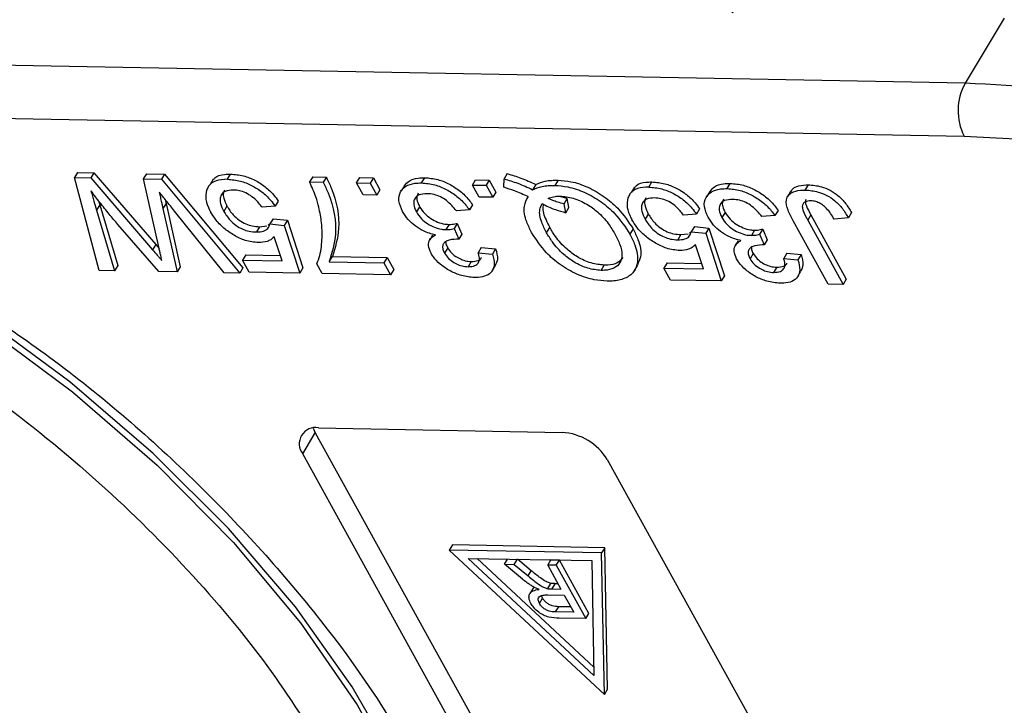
# Model space of a CAD drawing. Header units: millimetres. Extents: x 8853 to 11418, y 45 to 1005.
# Tile 274 of 278: x 11186 to 11207, y 690 to 704. Entities that reach past the tile are written whole.
import ezdxf

# ---------------------------------------------------------------- set-up
doc = ezdxf.new("R2010")
doc.units = ezdxf.units.MM

msp = doc.modelspace()

# ---------------------------------------------------------------- linework, layer by layer
at = {"color": 7, "linetype": 'Continuous', "lineweight": 25}
for p, q in [((11207.055, 704.341), (11206.212, 702.942)), ((11206.212, 702.942), (11180.21, 703.427)), ((11179.459, 702.309), (11206.191, 701.811)), ((11187.183, 701.033), (11187.116, 700.922)), ((11187.646, 698.931), (11187.116, 700.922)), ((11187.116, 700.922), (11187.47, 700.915)), ((11187.183, 701.033), (11187.537, 701.027)), ((11187.537, 701.027), (11187.47, 700.915)), ((11187.47, 700.915), (11188.793, 699.377)), ((11187.537, 701.027), (11188.86, 699.489)), ((11188.601, 700.894), (11188.668, 701.006)), ((11188.933, 699.406), (11188.601, 700.894)), ((11188.601, 700.894), (11188.982, 700.887)), ((11188.668, 701.006), (11189.05, 700.999)), ((11189.05, 700.999), (11188.982, 700.887)), ((11188.982, 700.887), (11190.664, 698.875)), ((11189.05, 700.999), (11190.731, 698.987)), ((11190.094, 700.888), (11190.027, 700.776)), ((11190.398, 700.886), (11190.465, 700.998)), ((11192.226, 700.939), (11192.159, 700.828)), ((11192.226, 700.939), (11192.519, 700.934)), ((11192.519, 700.934), (11192.452, 700.822)), ((11193.166, 700.809), (11193.234, 700.921)), ((11193.234, 700.921), (11193.527, 700.915)), ((11193.527, 700.915), (11193.46, 700.803)), ((11193.527, 700.915), (11193.669, 700.659)), ((11194.562, 700.808), (11194.63, 700.92)), ((11196.326, 700.714), (11196.331, 700.895)), ((11196.398, 701.007), (11196.331, 700.895)), ((11192.159, 700.828), (11192.452, 700.822)), ((11193.166, 700.809), (11193.46, 700.803)), ((11193.308, 700.552), (11193.166, 700.809)), ((11193.46, 700.803), (11193.601, 700.547)), ((11194.191, 700.749), (11194.124, 700.637)), ((11195.65, 700.762), (11195.718, 700.874)), ((11195.65, 700.762), (11195.943, 700.757)), ((11195.792, 700.506), (11195.65, 700.762)), ((11195.718, 700.874), (11196.011, 700.869)), ((11196.011, 700.869), (11195.943, 700.757)), ((11195.943, 700.757), (11196.085, 700.5)), ((11196.011, 700.869), (11196.153, 700.612)), ((11197.008, 700.774), (11196.94, 700.662)), ((11197.488, 700.867), (11197.42, 700.755)), ((11199.128, 700.72), (11199.061, 700.608)), ((11199.432, 700.717), (11199.499, 700.829)), ((11201.112, 700.686), (11201.18, 700.798)), ((11202.786, 700.655), (11202.854, 700.767)), ((11193.601, 700.547), (11193.308, 700.552)), ((11193.669, 700.659), (11193.601, 700.547)), ((11196.085, 700.5), (11195.792, 700.506)), ((11196.153, 700.612), (11196.085, 700.5)), ((11196.843, 700.516), (11196.816, 700.471)), ((11197.683, 700.471), (11197.549, 700.508)), ((11197.616, 700.359), (11197.683, 700.471)), ((11197.72, 700.282), (11197.683, 700.471)), ((11200.741, 700.627), (11200.674, 700.515)), ((11202.473, 700.623), (11202.405, 700.511)), ((11187.66, 700.339), (11187.593, 700.227)), ((11187.634, 700.427), (11187.66, 700.339)), ((11187.66, 700.339), (11188.046, 699.037)), ((11189.082, 700.369), (11189.015, 700.257)), ((11189.015, 700.257), (11189.318, 698.9)), ((11189.082, 700.369), (11189.386, 699.012)), ((11190.388, 700.31), (11190.321, 700.198)), ((11191.42, 700.308), (11191.141, 700.288)), ((11191.487, 700.42), (11191.42, 700.308)), ((11194.517, 700.299), (11194.449, 700.187)), ((11195.653, 700.342), (11195.585, 700.231)), ((11197.653, 700.17), (11197.616, 700.359)), ((11197.653, 700.17), (11197.72, 700.282)), ((11200.521, 700.252), (11200.454, 700.14)), ((11187.593, 700.227), (11187.978, 698.925)), ((11190.331, 698.881), (11189.264, 700.204)), ((11191.378, 700.041), (11191.31, 699.929)), ((11191.378, 700.041), (11191.685, 700.01)), ((11195.585, 700.231), (11195.306, 700.21)), ((11199.422, 700.141), (11199.355, 700.029)), ((11200.454, 700.14), (11200.175, 700.12)), ((11201.067, 700.177), (11200.999, 700.065)), ((11202.136, 700.108), (11201.857, 700.088)), ((11202.203, 700.22), (11202.136, 700.108)), ((11202.906, 700.122), (11202.839, 700.01)), ((11202.906, 700.122), (11203.667, 698.746)), ((11203.711, 700.06), (11203.406, 700.034)), ((11203.778, 700.172), (11203.711, 700.06)), ((11188.93, 698.907), (11188.05, 699.916)), ((11191.086, 699.869), (11191.018, 699.757)), ((11191.086, 699.869), (11191.241, 699.887)), ((11191.271, 699.907), (11191.326, 699.943)), ((11191.31, 699.929), (11191.617, 699.898)), ((11191.685, 700.01), (11191.617, 699.898)), ((11191.617, 699.898), (11191.95, 698.876)), ((11191.685, 700.01), (11192.018, 698.988)), ((11195.151, 699.919), (11195.084, 699.807)), ((11195.326, 699.942), (11195.258, 699.83)), ((11195.258, 699.83), (11195.356, 699.6)), ((11195.326, 699.942), (11195.423, 699.712)), ((11197.241, 699.741), (11197.308, 699.853)), ((11200.412, 699.873), (11200.344, 699.761)), ((11200.412, 699.873), (11200.719, 699.842)), ((11200.719, 699.842), (11200.652, 699.73)), ((11200.719, 699.842), (11201.052, 698.82)), ((11203.277, 698.64), (11202.527, 699.998)), ((11202.839, 700.01), (11203.6, 698.634)), ((11191.569, 699.137), (11191.399, 699.654)), ((11194.797, 699.687), (11194.742, 699.596)), ((11195.423, 699.712), (11195.356, 699.6)), ((11199.095, 699.822), (11199.027, 699.71)), ((11200.12, 699.701), (11200.053, 699.589)), ((11200.12, 699.701), (11200.275, 699.719)), ((11200.305, 699.739), (11200.36, 699.774)), ((11200.344, 699.761), (11200.652, 699.73)), ((11200.652, 699.73), (11200.984, 698.708)), ((11201.701, 699.796), (11201.634, 699.685)), ((11201.876, 699.82), (11201.808, 699.708)), ((11201.808, 699.708), (11201.906, 699.478)), ((11201.876, 699.82), (11201.973, 699.59)), ((11188.86, 699.489), (11188.793, 699.377)), ((11188.86, 699.489), (11188.934, 699.403)), ((11194.738, 699.59), (11194.729, 699.575)), ((11195.12, 699.417), (11195.053, 699.305)), ((11195.841, 699.425), (11195.773, 699.313)), ((11195.841, 699.425), (11196.148, 699.394)), ((11200.603, 698.969), (11200.433, 699.485)), ((11201.289, 699.468), (11201.28, 699.453)), ((11201.347, 699.565), (11201.292, 699.474)), ((11201.973, 699.59), (11201.906, 699.478)), ((11190.792, 699.265), (11190.724, 699.153)), ((11190.792, 699.265), (11191.531, 699.251)), ((11192.581, 699.119), (11192.649, 699.23)), ((11192.649, 699.23), (11193.821, 699.209)), ((11193.821, 699.209), (11193.754, 699.097)), ((11193.821, 699.209), (11193.963, 698.952)), ((11195.773, 699.313), (11196.081, 699.282)), ((11196.148, 699.394), (11196.081, 699.282)), ((11201.67, 699.295), (11201.603, 699.183)), ((11202.391, 699.303), (11202.324, 699.191)), ((11202.324, 699.191), (11202.631, 699.16)), ((11202.391, 699.303), (11202.698, 699.272)), ((11202.698, 699.272), (11202.631, 699.16)), ((11188.046, 699.037), (11187.978, 698.925)), ((11189.386, 699.012), (11189.318, 698.9)), ((11190.731, 698.987), (11190.664, 698.875)), ((11190.866, 698.897), (11190.724, 699.153)), ((11190.724, 699.153), (11191.569, 699.137)), ((11192.018, 698.988), (11191.95, 698.876)), ((11192.43, 698.867), (11192.315, 699.075)), ((11192.581, 699.119), (11193.754, 699.097)), ((11193.754, 699.097), (11193.895, 698.84)), ((11195.626, 699.124), (11195.559, 699.012)), ((11196.076, 698.925), (11196.143, 699.037)), ((11198.41, 698.934), (11198.477, 699.046)), ((11199.128, 698.935), (11199.195, 699.046)), ((11199.826, 699.097), (11199.758, 698.985)), ((11199.9, 698.728), (11199.758, 698.985)), ((11199.758, 698.985), (11200.603, 698.969)), ((11199.826, 699.097), (11200.565, 699.083)), ((11202.177, 699.002), (11202.109, 698.89)), ((11187.978, 698.925), (11187.646, 698.931)), ((11189.318, 698.9), (11188.93, 698.907)), ((11190.664, 698.875), (11190.331, 698.881)), ((11191.95, 698.876), (11190.866, 698.897)), ((11193.895, 698.84), (11192.43, 698.867)), ((11193.963, 698.952), (11193.895, 698.84)), ((11201.052, 698.82), (11200.984, 698.708)), ((11202.626, 698.803), (11202.693, 698.915)), ((11200.984, 698.708), (11199.9, 698.728)), ((11203.6, 698.634), (11203.277, 698.64)), ((11203.667, 698.746), (11203.6, 698.634)), ((11192.012, 695.002), (11192.282, 695.45)), ((11192.235, 695.554), (11192.282, 695.45)), ((11192.282, 695.45), (11199.55, 682.3)), ((11192.349, 695.562), (11197.574, 695.464)), ((11199.28, 681.853), (11192.012, 695.002)), ((11198.543, 694.881), (11205.811, 681.731)), ((11195.222, 693.053), (11195.155, 692.941)), ((11195.155, 692.941), (11198.482, 689.846)), ((11198.42, 692.88), (11195.155, 692.941)), ((11198.488, 692.992), (11195.222, 693.053)), ((11198.488, 692.992), (11198.42, 692.88)), ((11198.482, 689.846), (11198.42, 692.88)), ((11198.549, 689.958), (11198.488, 692.992)), ((11195.557, 692.764), (11198.208, 692.715)), ((11198.257, 690.252), (11195.557, 692.764)), ((11198.254, 690.43), (11195.749, 692.76)), ((11196.336, 692.636), (11196.404, 692.748)), ((11196.547, 692.632), (11196.615, 692.744)), ((11196.911, 692.5), (11196.615, 692.744)), ((11197.264, 692.619), (11197.331, 692.731)), ((11197.515, 692.728), (11197.331, 692.731)), ((11197.448, 692.616), (11197.515, 692.728)), ((11198.147, 691.584), (11197.515, 692.728)), ((11198.208, 692.715), (11198.257, 690.252)), ((11196.725, 692.317), (11196.336, 692.636)), ((11196.336, 692.636), (11196.547, 692.632)), ((11196.547, 692.632), (11196.844, 692.388)), ((11196.844, 692.388), (11196.911, 692.5)), ((11197.264, 692.619), (11197.547, 692.106)), ((11197.448, 692.616), (11197.264, 692.619)), ((11197.448, 692.616), (11198.08, 691.472)), ((11197.265, 692.116), (11197.332, 692.228)), ((11196.951, 692.123), (11196.884, 692.011)), ((11196.976, 692.145), (11196.952, 692.122)), ((11197.359, 692.11), (11197.426, 692.221)), ((11197.359, 692.11), (11197.547, 692.106)), ((11197.484, 692.22), (11197.426, 692.221)), ((11197.087, 691.799), (11197.155, 691.911)), ((11197.155, 691.911), (11197.135, 691.968)), ((11197.27, 691.981), (11197.62, 691.974)), ((11197.62, 691.974), (11197.823, 691.608)), ((11197.433, 691.615), (11197.501, 691.727)), ((11197.823, 691.608), (11197.433, 691.615)), ((11197.76, 691.722), (11197.501, 691.727)), ((11198.08, 691.472), (11197.513, 691.483)), ((11198.08, 691.472), (11198.147, 691.584)), ((11198.482, 689.846), (11198.549, 689.958))]:
    msp.add_line(p, q, dxfattribs=at)
at = {"color": 7, "linetype": 'Continuous', "lineweight": 25, "flags": 128}
for points in [[(11176.412, 702.11), (11178.65, 701.295), (11180.869, 700.292), (11183.034, 699.119), (11185.113, 697.792), (11187.074, 696.332), (11188.888, 694.761), (11190.526, 693.104), (11191.964, 691.384), (11193.18, 689.629), (11194.154, 687.865), (11194.874, 686.12), (11195.326, 684.418), (11195.506, 682.788), (11195.409, 681.253), (11195.037, 679.836), (11194.502, 678.728)], [(11194.819, 686.576), (11194.068, 688.288), (11193.075, 690.013), (11191.854, 691.725), (11190.423, 693.401), (11188.804, 695.014), (11187.019, 696.543), (11185.094, 697.963), (11183.058, 699.256), (11180.94, 700.402)]]:
    msp.add_lwpolyline(points, dxfattribs=at)
at = {"color": 7, "linetype": 'Continuous', "lineweight": 25}
for centre, radius, start, end in [((11207.293, 702.356), 1.229, 151.5352, 206.3243), ((11205.453, 678.53), 24.424, 71.6252, 88.2192), ((11192.287, 695.218), 0.349, 79.7265, 218.1438), ((11197.495, 694.237), 1.229, 31.5352, 86.3243)]:
    msp.add_arc(centre, radius, start, end, dxfattribs=at)
for points, knots in [([(11230.918, 694.04), (11230.706, 694.322), (11230.093, 695.138), (11228.939, 696.46), (11227.416, 697.969), (11225.748, 699.399), (11223.958, 700.733), (11222.069, 701.954), (11220.103, 703.048), (11218.086, 704), (11216.042, 704.799), (11213.997, 705.435), (11211.974, 705.898), (11209.998, 706.182), (11208.093, 706.282), (11206.284, 706.193), (11204.589, 705.919), (11203.048, 705.444), (11201.915, 704.953), (11201.367, 704.559), (11201.214, 704.45)], [0, 0, 0, 0, 0.031196, 0.09031, 0.149386, 0.208414, 0.267406, 0.326379, 0.38535, 0.444333, 0.503345, 0.562403, 0.621526, 0.680727, 0.740016, 0.799385, 0.858789, 0.918103, 0.977142, 1, 1, 1, 1]), ([(11175.194, 701.306), (11176.046, 701.039), (11177.78, 700.495), (11180.413, 699.318), (11183.027, 697.876), (11185.526, 696.178), (11187.816, 694.292), (11189.808, 692.287), (11191.481, 690.241), (11192.304, 688.872), (11192.708, 688.199)], [0, 0, 0, 0, 0.119843, 0.244, 0.371208, 0.5, 0.628792, 0.756, 0.880157, 1, 1, 1, 1]), ([(11190.398, 700.886), (11190.313, 700.881), (11190.142, 700.872), (11190.001, 700.771), (11189.964, 700.683), (11189.952, 700.654)], [0, 0, 0, 0, 0.396321, 0.797199, 1, 1, 1, 1]), ([(11190.103, 700.882), (11190.111, 700.894), (11190.153, 700.96), (11190.293, 700.993), (11190.422, 700.997), (11190.465, 700.998)], [0, 0, 0, 0, 0.132725, 0.709495, 1, 1, 1, 1]), ([(11190.398, 700.886), (11190.489, 700.878), (11190.656, 700.865), (11190.919, 700.762), (11191.145, 700.619), (11191.313, 700.459), (11191.389, 700.352), (11191.42, 700.308)], [0, 0, 0, 0, 0.248379, 0.451028, 0.653732, 0.857674, 1, 1, 1, 1]), ([(11190.465, 700.998), (11190.557, 700.99), (11190.723, 700.977), (11190.987, 700.874), (11191.213, 700.731), (11191.381, 700.571), (11191.456, 700.464), (11191.487, 700.42)], [0, 0, 0, 0, 0.248379, 0.451028, 0.653732, 0.857674, 1, 1, 1, 1]), ([(11192.519, 700.934), (11192.555, 700.858), (11192.735, 700.474), (11192.841, 699.862), (11192.708, 699.424), (11192.649, 699.23)], [0, 0, 0, 0, 0.121169, 0.611338, 1, 1, 1, 1]), ([(11194.196, 700.746), (11194.224, 700.783), (11194.288, 700.867), (11194.453, 700.917), (11194.581, 700.919), (11194.63, 700.92)], [0, 0, 0, 0, 0.333604, 0.74663, 1, 1, 1, 1]), ([(11194.63, 700.92), (11194.722, 700.912), (11194.892, 700.898), (11195.161, 700.788), (11195.395, 700.636), (11195.557, 700.478), (11195.628, 700.377), (11195.653, 700.342)], [0, 0, 0, 0, 0.249595, 0.46063, 0.671469, 0.886859, 1, 1, 1, 1]), ([(11196.331, 700.895), (11196.427, 700.866), (11196.578, 700.82), (11196.781, 700.737), (11196.887, 700.687), (11196.94, 700.662)], [0, 0, 0, 0, 0.474932, 0.73676, 1, 1, 1, 1]), ([(11196.398, 701.007), (11196.495, 700.977), (11196.645, 700.932), (11196.849, 700.848), (11196.955, 700.799), (11197.008, 700.774)], [0, 0, 0, 0, 0.474932, 0.73676, 1, 1, 1, 1]), ([(11192.358, 700.285), (11192.339, 700.359), (11192.305, 700.485), (11192.233, 700.667), (11192.184, 700.774), (11192.159, 700.828)], [0, 0, 0, 0, 0.414529, 0.706823, 1, 1, 1, 1]), ([(11192.452, 700.822), (11192.488, 700.746), (11192.667, 700.363), (11192.774, 699.75), (11192.641, 699.312), (11192.581, 699.119)], [0, 0, 0, 0, 0.121169, 0.611338, 1, 1, 1, 1]), ([(11194.155, 700.194), (11194.121, 700.272), (11194.051, 700.428), (11194.094, 700.617), (11194.215, 700.749), (11194.385, 700.805), (11194.513, 700.807), (11194.562, 700.808)], [0, 0, 0, 0, 0.228572, 0.459007, 0.660095, 0.870765, 1, 1, 1, 1]), ([(11194.562, 700.808), (11194.654, 700.8), (11194.824, 700.786), (11195.094, 700.676), (11195.328, 700.524), (11195.49, 700.366), (11195.561, 700.265), (11195.585, 700.231)], [0, 0, 0, 0, 0.249595, 0.46063, 0.671469, 0.886859, 1, 1, 1, 1]), ([(11196.843, 700.516), (11196.795, 700.537), (11196.699, 700.58), (11196.527, 700.65), (11196.402, 700.69), (11196.326, 700.714)], [0, 0, 0, 0, 0.280023, 0.560169, 1, 1, 1, 1]), ([(11196.94, 700.662), (11197.006, 700.69), (11197.108, 700.732), (11197.277, 700.754), (11197.372, 700.754), (11197.42, 700.755)], [0, 0, 0, 0, 0.474444, 0.735534, 1, 1, 1, 1]), ([(11197.008, 700.774), (11197.073, 700.801), (11197.175, 700.844), (11197.344, 700.866), (11197.44, 700.866), (11197.488, 700.867)], [0, 0, 0, 0, 0.474444, 0.735534, 1, 1, 1, 1]), ([(11197.42, 700.755), (11197.511, 700.748), (11197.714, 700.733), (11198.064, 700.615), (11198.414, 700.413), (11198.771, 700.105), (11198.93, 699.861), (11199.027, 699.71)], [0, 0, 0, 0, 0.1500979, 0.3371558, 0.5253516, 0.7083076, 1, 1, 1, 1]), ([(11197.488, 700.867), (11197.578, 700.86), (11197.782, 700.845), (11198.131, 700.727), (11198.481, 700.524), (11198.838, 700.217), (11198.997, 699.972), (11199.095, 699.822)], [0, 0, 0, 0, 0.1500979, 0.3371558, 0.5253516, 0.7083076, 1, 1, 1, 1]), ([(11199.432, 700.717), (11199.347, 700.713), (11199.176, 700.704), (11199.035, 700.603), (11198.998, 700.515), (11198.986, 700.485)], [0, 0, 0, 0, 0.396321, 0.797199, 1, 1, 1, 1]), ([(11199.138, 700.714), (11199.145, 700.726), (11199.187, 700.792), (11199.327, 700.825), (11199.456, 700.828), (11199.499, 700.829)], [0, 0, 0, 0, 0.132725, 0.709495, 1, 1, 1, 1]), ([(11199.432, 700.717), (11199.524, 700.71), (11199.69, 700.697), (11199.953, 700.594), (11200.179, 700.451), (11200.347, 700.29), (11200.423, 700.184), (11200.454, 700.14)], [0, 0, 0, 0, 0.248379, 0.451028, 0.653732, 0.857674, 1, 1, 1, 1]), ([(11199.499, 700.829), (11199.591, 700.822), (11199.757, 700.809), (11200.021, 700.706), (11200.247, 700.562), (11200.415, 700.402), (11200.49, 700.296), (11200.521, 700.252)], [0, 0, 0, 0, 0.248379, 0.451028, 0.653732, 0.857674, 1, 1, 1, 1]), ([(11200.705, 700.072), (11200.671, 700.15), (11200.601, 700.306), (11200.644, 700.495), (11200.766, 700.627), (11200.935, 700.683), (11201.064, 700.685), (11201.112, 700.686)], [0, 0, 0, 0, 0.228572, 0.459007, 0.660095, 0.870765, 1, 1, 1, 1]), ([(11200.746, 700.624), (11200.775, 700.661), (11200.838, 700.745), (11201.003, 700.794), (11201.131, 700.797), (11201.18, 700.798)], [0, 0, 0, 0, 0.333604, 0.74663, 1, 1, 1, 1]), ([(11201.112, 700.686), (11201.205, 700.678), (11201.375, 700.664), (11201.644, 700.554), (11201.878, 700.402), (11202.04, 700.244), (11202.111, 700.143), (11202.136, 700.108)], [0, 0, 0, 0, 0.249595, 0.46063, 0.671469, 0.886859, 1, 1, 1, 1]), ([(11201.18, 700.798), (11201.272, 700.79), (11201.442, 700.776), (11201.712, 700.666), (11201.945, 700.514), (11202.107, 700.356), (11202.178, 700.255), (11202.203, 700.22)], [0, 0, 0, 0, 0.2495954, 0.4606301, 0.6714689, 0.8868588, 1, 1, 1, 1]), ([(11202.48, 700.619), (11202.486, 700.634), (11202.506, 700.685), (11202.615, 700.743), (11202.745, 700.767), (11202.837, 700.767), (11202.854, 700.767)], [0, 0, 0, 0, 0.13032, 0.452849, 0.901185, 1, 1, 1, 1]), ([(11202.854, 700.767), (11202.946, 700.76), (11203.095, 700.748), (11203.322, 700.657), (11203.507, 700.533), (11203.666, 700.363), (11203.74, 700.238), (11203.778, 700.172)], [0, 0, 0, 0, 0.257051, 0.4188059, 0.5813296, 0.7801411, 1, 1, 1, 1]), ([(11188.05, 699.916), (11187.988, 699.99), (11187.856, 700.147), (11187.663, 700.388), (11187.535, 700.555), (11187.471, 700.638)], [0, 0, 0, 0, 0.310609, 0.655194, 1, 1, 1, 1]), ([(11187.471, 700.638), (11187.482, 700.601), (11187.504, 700.527), (11187.544, 700.39), (11187.574, 700.29), (11187.593, 700.227)], [0, 0, 0, 0, 0.27018, 0.54036, 1, 1, 1, 1]), ([(11189.264, 700.204), (11189.234, 700.241), (11189.174, 700.316), (11189.064, 700.451), (11188.985, 700.55), (11188.936, 700.611)], [0, 0, 0, 0, 0.275241, 0.550482, 1, 1, 1, 1]), ([(11188.936, 700.611), (11188.944, 700.574), (11188.96, 700.502), (11188.981, 700.406), (11189, 700.325), (11189.01, 700.28), (11189.015, 700.257)], [0, 0, 0, 0, 0.3088962, 0.6177923, 0.8088961, 1, 1, 1, 1]), ([(11189.952, 700.654), (11189.94, 700.589), (11189.917, 700.46), (11189.982, 700.291), (11190.029, 700.201), (11190.036, 700.188)], [0, 0, 0, 0, 0.4611, 0.9231939, 1, 1, 1, 1]), ([(11190.524, 700.655), (11190.462, 700.651), (11190.358, 700.645), (11190.269, 700.573), (11190.235, 700.482), (11190.244, 700.355), (11190.293, 700.255), (11190.321, 700.198)], [0, 0, 0, 0, 0.242689, 0.406584, 0.570206, 0.750946, 1, 1, 1, 1]), ([(11190.333, 700.654), (11190.324, 700.635), (11190.3, 700.585), (11190.313, 700.466), (11190.361, 700.367), (11190.388, 700.31)], [0, 0, 0, 0, 0.2086554, 0.541437, 1, 1, 1, 1]), ([(11191.141, 700.288), (11191.093, 700.349), (11191.016, 700.446), (11190.862, 700.561), (11190.724, 700.625), (11190.609, 700.651), (11190.547, 700.654), (11190.524, 700.655)], [0, 0, 0, 0, 0.323008, 0.519347, 0.717293, 0.893001, 1, 1, 1, 1]), ([(11194.679, 700.577), (11194.617, 700.574), (11194.511, 700.567), (11194.42, 700.493), (11194.385, 700.398), (11194.398, 700.29), (11194.434, 700.217), (11194.449, 700.187)], [0, 0, 0, 0, 0.269591, 0.459441, 0.648883, 0.856246, 1, 1, 1, 1]), ([(11194.489, 700.585), (11194.477, 700.561), (11194.45, 700.505), (11194.466, 700.402), (11194.502, 700.329), (11194.517, 700.299)], [0, 0, 0, 0, 0.310413, 0.717671, 1, 1, 1, 1]), ([(11195.306, 700.21), (11195.242, 700.287), (11195.147, 700.399), (11194.968, 700.514), (11194.82, 700.567), (11194.728, 700.574), (11194.679, 700.577)], [0, 0, 0, 0, 0.404921, 0.593605, 0.78306, 1, 1, 1, 1]), ([(11196.92, 699.744), (11196.882, 699.82), (11196.783, 700.017), (11196.734, 700.298), (11196.811, 700.451), (11196.843, 700.516)], [0, 0, 0, 0, 0.266534, 0.688868, 1, 1, 1, 1]), ([(11197.273, 700.477), (11197.31, 700.491), (11197.366, 700.512), (11197.456, 700.524), (11197.506, 700.524), (11197.53, 700.524)], [0, 0, 0, 0, 0.490017, 0.743525, 1, 1, 1, 1]), ([(11197.616, 700.359), (11197.568, 700.371), (11197.487, 700.391), (11197.372, 700.433), (11197.306, 700.463), (11197.273, 700.477)], [0, 0, 0, 0, 0.421721, 0.709561, 1, 1, 1, 1]), ([(11197.53, 700.524), (11197.623, 700.516), (11197.81, 700.498), (11198.098, 700.366), (11198.362, 700.177), (11198.564, 699.952), (11198.661, 699.79), (11198.705, 699.715)], [0, 0, 0, 0, 0.20131, 0.404755, 0.576193, 0.805812, 1, 1, 1, 1]), ([(11198.986, 700.485), (11198.974, 700.421), (11198.951, 700.291), (11199.016, 700.122), (11199.064, 700.032), (11199.07, 700.02)], [0, 0, 0, 0, 0.4611, 0.923194, 1, 1, 1, 1]), ([(11199.558, 700.487), (11199.496, 700.483), (11199.392, 700.476), (11199.303, 700.405), (11199.27, 700.314), (11199.278, 700.187), (11199.327, 700.087), (11199.355, 700.029)], [0, 0, 0, 0, 0.2426891, 0.4065842, 0.570206, 0.7509459, 1, 1, 1, 1]), ([(11199.367, 700.486), (11199.358, 700.467), (11199.334, 700.417), (11199.347, 700.298), (11199.395, 700.199), (11199.422, 700.141)], [0, 0, 0, 0, 0.208655, 0.541437, 1, 1, 1, 1]), ([(11200.175, 700.12), (11200.127, 700.18), (11200.05, 700.278), (11199.897, 700.393), (11199.758, 700.457), (11199.643, 700.482), (11199.581, 700.485), (11199.558, 700.487)], [0, 0, 0, 0, 0.323008, 0.519347, 0.717293, 0.893001, 1, 1, 1, 1]), ([(11201.039, 700.463), (11201.027, 700.439), (11201, 700.383), (11201.016, 700.28), (11201.052, 700.207), (11201.067, 700.177)], [0, 0, 0, 0, 0.310413, 0.717671, 1, 1, 1, 1]), ([(11202.527, 699.998), (11202.487, 700.074), (11202.406, 700.228), (11202.362, 700.426), (11202.423, 700.556), (11202.544, 700.633), (11202.678, 700.655), (11202.77, 700.655), (11202.786, 700.655)], [0, 0, 0, 0, 0.2309849, 0.4649731, 0.6099517, 0.7546049, 0.9556818, 1, 1, 1, 1]), ([(11202.786, 700.655), (11202.878, 700.648), (11203.028, 700.636), (11203.254, 700.546), (11203.439, 700.421), (11203.599, 700.252), (11203.672, 700.126), (11203.711, 700.06)], [0, 0, 0, 0, 0.257051, 0.418806, 0.58133, 0.780141, 1, 1, 1, 1]), ([(11189.064, 700.452), (11189.065, 700.447), (11189.071, 700.419), (11189.077, 700.392), (11189.082, 700.369)], [0, 0, 0, 0, 0.183614, 1, 1, 1, 1]), ([(11190.388, 700.31), (11190.428, 700.246), (11190.494, 700.141), (11190.643, 700.009), (11190.787, 699.926), (11190.942, 699.878), (11191.035, 699.872), (11191.086, 699.869)], [0, 0, 0, 0, 0.284133, 0.463731, 0.644535, 0.805022, 1, 1, 1, 1]), ([(11192.315, 699.075), (11192.338, 699.133), (11192.404, 699.309), (11192.432, 699.607), (11192.426, 699.953), (11192.381, 700.174), (11192.358, 700.285)], [0, 0, 0, 0, 0.165203, 0.496137, 0.746721, 1, 1, 1, 1]), ([(11194.517, 700.299), (11194.55, 700.248), (11194.609, 700.157), (11194.754, 700.043), (11194.905, 699.963), (11195.043, 699.924), (11195.121, 699.92), (11195.151, 699.919)], [0, 0, 0, 0, 0.254178, 0.457835, 0.661032, 0.868746, 1, 1, 1, 1]), ([(11197.241, 699.741), (11197.203, 699.817), (11197.116, 699.988), (11197.072, 700.212), (11197.124, 700.325), (11197.143, 700.367)], [0, 0, 0, 0, 0.335114, 0.752469, 1, 1, 1, 1]), ([(11197.143, 700.367), (11197.19, 700.342), (11197.284, 700.292), (11197.456, 700.223), (11197.579, 700.19), (11197.653, 700.17)], [0, 0, 0, 0, 0.282764, 0.565756, 1, 1, 1, 1]), ([(11197.176, 700.35), (11197.17, 700.331), (11197.14, 700.237), (11197.205, 700.056), (11197.281, 699.907), (11197.308, 699.853)], [0, 0, 0, 0, 0.13549, 0.68792, 1, 1, 1, 1]), ([(11201.23, 700.455), (11201.167, 700.452), (11201.061, 700.445), (11200.97, 700.371), (11200.935, 700.276), (11200.948, 700.168), (11200.985, 700.095), (11200.999, 700.065)], [0, 0, 0, 0, 0.269591, 0.459441, 0.648883, 0.856246, 1, 1, 1, 1]), ([(11201.857, 700.088), (11201.792, 700.165), (11201.697, 700.277), (11201.518, 700.392), (11201.37, 700.445), (11201.278, 700.452), (11201.23, 700.455)], [0, 0, 0, 0, 0.404921, 0.593605, 0.78306, 1, 1, 1, 1]), ([(11202.901, 700.424), (11202.861, 700.421), (11202.793, 700.416), (11202.737, 700.366), (11202.716, 700.299), (11202.749, 700.176), (11202.803, 700.076), (11202.839, 700.01)], [0, 0, 0, 0, 0.19306, 0.330934, 0.468862, 0.645656, 1, 1, 1, 1]), ([(11202.802, 700.45), (11202.797, 700.438), (11202.782, 700.402), (11202.819, 700.286), (11202.871, 700.188), (11202.906, 700.122)], [0, 0, 0, 0, 0.131073, 0.420302, 1, 1, 1, 1]), ([(11203.406, 700.034), (11203.358, 700.112), (11203.293, 700.217), (11203.161, 700.339), (11203.061, 700.394), (11202.971, 700.42), (11202.922, 700.423), (11202.901, 700.424)], [0, 0, 0, 0, 0.441322, 0.598348, 0.756856, 0.895495, 1, 1, 1, 1]), ([(11191.065, 699.528), (11190.971, 699.537), (11190.8, 699.555), (11190.535, 699.681), (11190.31, 699.837), (11190.141, 700.016), (11190.068, 700.136), (11190.036, 700.188)], [0, 0, 0, 0, 0.238357, 0.435095, 0.63094, 0.839011, 1, 1, 1, 1]), ([(11190.321, 700.198), (11190.361, 700.134), (11190.426, 700.029), (11190.576, 699.897), (11190.72, 699.814), (11190.874, 699.766), (11190.967, 699.76), (11191.018, 699.757)], [0, 0, 0, 0, 0.284133, 0.463731, 0.644535, 0.805022, 1, 1, 1, 1]), ([(11194.857, 699.693), (11194.77, 699.716), (11194.619, 699.757), (11194.415, 699.885), (11194.257, 700.03), (11194.19, 700.138), (11194.155, 700.194)], [0, 0, 0, 0, 0.302387, 0.525374, 0.748493, 1, 1, 1, 1]), ([(11194.449, 700.187), (11194.482, 700.136), (11194.542, 700.045), (11194.687, 699.931), (11194.838, 699.851), (11194.976, 699.812), (11195.054, 699.808), (11195.084, 699.807)], [0, 0, 0, 0, 0.254178, 0.457835, 0.661032, 0.868746, 1, 1, 1, 1]), ([(11199.422, 700.141), (11199.462, 700.077), (11199.528, 699.973), (11199.677, 699.841), (11199.821, 699.758), (11199.976, 699.71), (11200.069, 699.704), (11200.12, 699.701)], [0, 0, 0, 0, 0.284133, 0.463731, 0.644535, 0.805022, 1, 1, 1, 1]), ([(11201.407, 699.571), (11201.32, 699.594), (11201.17, 699.635), (11200.966, 699.763), (11200.807, 699.908), (11200.741, 700.016), (11200.705, 700.072)], [0, 0, 0, 0, 0.302387, 0.525374, 0.748493, 1, 1, 1, 1]), ([(11200.999, 700.065), (11201.033, 700.014), (11201.092, 699.923), (11201.237, 699.809), (11201.388, 699.729), (11201.526, 699.69), (11201.604, 699.686), (11201.634, 699.685)], [0, 0, 0, 0, 0.254178, 0.457835, 0.661032, 0.868746, 1, 1, 1, 1]), ([(11201.067, 700.177), (11201.1, 700.126), (11201.159, 700.035), (11201.304, 699.921), (11201.455, 699.841), (11201.593, 699.802), (11201.671, 699.798), (11201.701, 699.796)], [0, 0, 0, 0, 0.254178, 0.457835, 0.661032, 0.868746, 1, 1, 1, 1]), ([(11191.018, 699.757), (11191.074, 699.759), (11191.175, 699.763), (11191.275, 699.83), (11191.298, 699.896), (11191.31, 699.929)], [0, 0, 0, 0, 0.367129, 0.675049, 1, 1, 1, 1]), ([(11195.084, 699.807), (11195.105, 699.807), (11195.147, 699.808), (11195.204, 699.817), (11195.24, 699.826), (11195.258, 699.83)], [0, 0, 0, 0, 0.339454, 0.668951, 1, 1, 1, 1]), ([(11195.151, 699.919), (11195.172, 699.919), (11195.214, 699.92), (11195.272, 699.929), (11195.308, 699.938), (11195.326, 699.942)], [0, 0, 0, 0, 0.339454, 0.668951, 1, 1, 1, 1]), ([(11198.477, 699.046), (11198.384, 699.055), (11198.197, 699.075), (11197.908, 699.208), (11197.64, 699.406), (11197.442, 699.628), (11197.347, 699.788), (11197.308, 699.853)], [0, 0, 0, 0, 0.203222, 0.407586, 0.580719, 0.828764, 1, 1, 1, 1]), ([(11200.099, 699.359), (11200.005, 699.369), (11199.834, 699.387), (11199.57, 699.513), (11199.344, 699.669), (11199.175, 699.847), (11199.102, 699.967), (11199.07, 700.02)], [0, 0, 0, 0, 0.238357, 0.435095, 0.63094, 0.839011, 1, 1, 1, 1]), ([(11199.355, 700.029), (11199.395, 699.965), (11199.46, 699.861), (11199.61, 699.729), (11199.754, 699.646), (11199.908, 699.598), (11200.001, 699.592), (11200.053, 699.589)], [0, 0, 0, 0, 0.2841327, 0.4637308, 0.6445348, 0.8050215, 1, 1, 1, 1]), ([(11191.399, 699.654), (11191.376, 699.632), (11191.333, 699.592), (11191.229, 699.54), (11191.129, 699.532), (11191.065, 699.528)], [0, 0, 0, 0, 0.295745, 0.543253, 1, 1, 1, 1]), ([(11194.764, 699.302), (11194.741, 699.358), (11194.694, 699.466), (11194.727, 699.596), (11194.796, 699.661), (11194.845, 699.687), (11194.857, 699.693)], [0, 0, 0, 0, 0.328269, 0.636143, 0.9088, 1, 1, 1, 1]), ([(11198.539, 698.703), (11198.448, 698.709), (11198.242, 698.724), (11197.888, 698.841), (11197.528, 699.045), (11197.173, 699.354), (11197.016, 699.597), (11196.92, 699.744)], [0, 0, 0, 0, 0.149201, 0.339719, 0.531658, 0.715646, 1, 1, 1, 1]), ([(11198.41, 698.934), (11198.316, 698.943), (11198.129, 698.963), (11197.841, 699.096), (11197.573, 699.294), (11197.375, 699.516), (11197.28, 699.676), (11197.241, 699.741)], [0, 0, 0, 0, 0.203222, 0.407586, 0.580719, 0.828764, 1, 1, 1, 1]), ([(11198.705, 699.715), (11198.744, 699.639), (11198.822, 699.486), (11198.872, 699.269), (11198.827, 699.091), (11198.697, 698.972), (11198.537, 698.935), (11198.435, 698.934), (11198.41, 698.934)], [0, 0, 0, 0, 0.199014, 0.399339, 0.580729, 0.762132, 0.942113, 1, 1, 1, 1]), ([(11199.027, 699.71), (11199.065, 699.634), (11199.169, 699.427), (11199.214, 699.138), (11199.126, 698.89), (11198.929, 698.751), (11198.714, 698.704), (11198.574, 698.703), (11198.539, 698.703)], [0, 0, 0, 0, 0.148072, 0.401988, 0.580808, 0.75998, 0.939061, 1, 1, 1, 1]), ([(11199.095, 699.822), (11199.132, 699.746), (11199.235, 699.54), (11199.29, 699.259), (11199.215, 699.107), (11199.187, 699.051)], [0, 0, 0, 0, 0.268828, 0.729819, 1, 1, 1, 1]), ([(11200.053, 699.589), (11200.108, 699.591), (11200.209, 699.595), (11200.309, 699.661), (11200.332, 699.727), (11200.344, 699.761)], [0, 0, 0, 0, 0.3671289, 0.6750485, 1, 1, 1, 1]), ([(11201.634, 699.685), (11201.655, 699.685), (11201.697, 699.686), (11201.754, 699.695), (11201.79, 699.704), (11201.808, 699.708)], [0, 0, 0, 0, 0.339454, 0.668951, 1, 1, 1, 1]), ([(11201.701, 699.796), (11201.723, 699.797), (11201.764, 699.798), (11201.822, 699.807), (11201.858, 699.816), (11201.876, 699.82)], [0, 0, 0, 0, 0.339454, 0.668951, 1, 1, 1, 1]), ([(11188.992, 699.145), (11188.984, 699.182), (11188.97, 699.243), (11188.95, 699.33), (11188.939, 699.381), (11188.933, 699.406)], [0, 0, 0, 0, 0.4190299, 0.7095142, 1, 1, 1, 1]), ([(11195.312, 699.604), (11195.239, 699.598), (11195.131, 699.589), (11195.039, 699.527), (11195.007, 699.465), (11195.012, 699.389), (11195.039, 699.334), (11195.053, 699.305)], [0, 0, 0, 0, 0.36756, 0.550992, 0.695411, 0.839595, 1, 1, 1, 1]), ([(11195.081, 699.548), (11195.081, 699.533), (11195.081, 699.492), (11195.105, 699.446), (11195.12, 699.417)], [0, 0, 0, 0, 0.360196, 1, 1, 1, 1]), ([(11195.12, 699.417), (11195.146, 699.378), (11195.195, 699.303), (11195.315, 699.215), (11195.438, 699.155), (11195.543, 699.129), (11195.604, 699.125), (11195.626, 699.124)], [0, 0, 0, 0, 0.2487669, 0.4726731, 0.6635162, 0.8755788, 1, 1, 1, 1]), ([(11195.356, 699.6), (11195.352, 699.6), (11195.344, 699.601), (11195.33, 699.603), (11195.319, 699.603), (11195.312, 699.604)], [0, 0, 0, 0, 0.250093, 0.500197, 1, 1, 1, 1]), ([(11200.433, 699.485), (11200.41, 699.464), (11200.367, 699.424), (11200.263, 699.371), (11200.163, 699.364), (11200.099, 699.359)], [0, 0, 0, 0, 0.295745, 0.543253, 1, 1, 1, 1]), ([(11201.315, 699.18), (11201.291, 699.236), (11201.245, 699.344), (11201.277, 699.473), (11201.347, 699.539), (11201.395, 699.565), (11201.407, 699.571)], [0, 0, 0, 0, 0.328269, 0.636143, 0.9088, 1, 1, 1, 1]), ([(11201.862, 699.482), (11201.79, 699.476), (11201.681, 699.467), (11201.589, 699.405), (11201.557, 699.343), (11201.562, 699.267), (11201.589, 699.212), (11201.603, 699.183)], [0, 0, 0, 0, 0.3675596, 0.5509919, 0.6954114, 0.8395947, 1, 1, 1, 1]), ([(11201.632, 699.426), (11201.631, 699.411), (11201.631, 699.37), (11201.655, 699.324), (11201.67, 699.295)], [0, 0, 0, 0, 0.360196, 1, 1, 1, 1]), ([(11201.906, 699.478), (11201.902, 699.478), (11201.895, 699.479), (11201.88, 699.481), (11201.869, 699.481), (11201.862, 699.482)], [0, 0, 0, 0, 0.250093, 0.500197, 1, 1, 1, 1]), ([(11188.793, 699.377), (11188.826, 699.338), (11188.876, 699.28), (11188.942, 699.203), (11188.975, 699.165), (11188.992, 699.145)], [0, 0, 0, 0, 0.499996, 0.750001, 1, 1, 1, 1]), ([(11195.696, 698.781), (11195.603, 698.79), (11195.436, 698.807), (11195.172, 698.913), (11194.962, 699.057), (11194.829, 699.195), (11194.78, 699.275), (11194.764, 699.302)], [0, 0, 0, 0, 0.272752, 0.493599, 0.716338, 0.90619, 1, 1, 1, 1]), ([(11195.053, 699.305), (11195.079, 699.266), (11195.128, 699.191), (11195.248, 699.103), (11195.37, 699.043), (11195.476, 699.017), (11195.536, 699.013), (11195.559, 699.012)], [0, 0, 0, 0, 0.248767, 0.472673, 0.663516, 0.875579, 1, 1, 1, 1]), ([(11195.559, 699.012), (11195.612, 699.016), (11195.701, 699.022), (11195.779, 699.083), (11195.81, 699.171), (11195.794, 699.255), (11195.776, 699.306), (11195.773, 699.313)], [0, 0, 0, 0, 0.285919, 0.484989, 0.684325, 0.959069, 1, 1, 1, 1]), ([(11195.626, 699.124), (11195.678, 699.128), (11195.765, 699.135), (11195.833, 699.176), (11195.842, 699.206), (11195.844, 699.209)], [0, 0, 0, 0, 0.558114, 0.946696, 1, 1, 1, 1]), ([(11196.081, 699.282), (11196.101, 699.207), (11196.137, 699.072), (11196.084, 698.911), (11195.961, 698.813), (11195.816, 698.782), (11195.723, 698.781), (11195.696, 698.781)], [0, 0, 0, 0, 0.270658, 0.489263, 0.708369, 0.914642, 1, 1, 1, 1]), ([(11196.148, 699.394), (11196.17, 699.318), (11196.208, 699.184), (11196.161, 699.082), (11196.141, 699.038)], [0, 0, 0, 0, 0.565146, 1, 1, 1, 1]), ([(11198.879, 699.211), (11198.842, 699.168), (11198.768, 699.081), (11198.605, 699.047), (11198.502, 699.046), (11198.477, 699.046)], [0, 0, 0, 0, 0.430786, 0.861477, 1, 1, 1, 1]), ([(11201.67, 699.295), (11201.696, 699.256), (11201.746, 699.181), (11201.865, 699.093), (11201.988, 699.033), (11202.093, 699.007), (11202.154, 699.003), (11202.177, 699.002)], [0, 0, 0, 0, 0.2487669, 0.4726731, 0.6635162, 0.8755788, 1, 1, 1, 1]), ([(11202.109, 698.89), (11202.162, 698.894), (11202.251, 698.899), (11202.329, 698.961), (11202.36, 699.049), (11202.344, 699.133), (11202.326, 699.184), (11202.324, 699.191)], [0, 0, 0, 0, 0.285919, 0.484989, 0.684325, 0.959069, 1, 1, 1, 1]), ([(11202.698, 699.272), (11202.72, 699.196), (11202.758, 699.062), (11202.712, 698.96), (11202.691, 698.916)], [0, 0, 0, 0, 0.565146, 1, 1, 1, 1]), ([(11183.474, 699.149), (11184.53, 698.479), (11186.792, 697.044), (11189.833, 694.403), (11192.466, 691.477), (11194.387, 688.674), (11195.08, 686.927), (11195.382, 686.168)], [0, 0, 0, 0, 0.190079, 0.407052, 0.624026, 0.836613, 1, 1, 1, 1]), ([(11202.246, 698.659), (11202.153, 698.668), (11201.986, 698.685), (11201.722, 698.791), (11201.512, 698.935), (11201.379, 699.073), (11201.331, 699.153), (11201.315, 699.18)], [0, 0, 0, 0, 0.272752, 0.493599, 0.716338, 0.90619, 1, 1, 1, 1]), ([(11201.603, 699.183), (11201.629, 699.144), (11201.678, 699.069), (11201.798, 698.981), (11201.92, 698.921), (11202.026, 698.895), (11202.087, 698.891), (11202.109, 698.89)], [0, 0, 0, 0, 0.2487669, 0.4726731, 0.6635162, 0.8755788, 1, 1, 1, 1]), ([(11202.177, 699.002), (11202.228, 699.006), (11202.315, 699.013), (11202.383, 699.054), (11202.393, 699.084), (11202.394, 699.087)], [0, 0, 0, 0, 0.558114, 0.946696, 1, 1, 1, 1]), ([(11202.631, 699.16), (11202.651, 699.085), (11202.687, 698.95), (11202.635, 698.789), (11202.511, 698.691), (11202.367, 698.66), (11202.273, 698.659), (11202.246, 698.659)], [0, 0, 0, 0, 0.270658, 0.489263, 0.708369, 0.914642, 1, 1, 1, 1]), ([(11197.332, 692.228), (11197.298, 692.239), (11197.219, 692.263), (11197.077, 692.366), (11196.976, 692.448), (11196.911, 692.5)], [0, 0, 0, 0, 0.221639, 0.500618, 1, 1, 1, 1]), ([(11196.949, 692.158), (11196.926, 692.172), (11196.88, 692.2), (11196.805, 692.252), (11196.755, 692.293), (11196.725, 692.317)], [0, 0, 0, 0, 0.2894979, 0.5792323, 1, 1, 1, 1]), ([(11196.844, 692.388), (11196.884, 692.355), (11196.968, 692.287), (11197.082, 692.199), (11197.187, 692.138), (11197.243, 692.123), (11197.265, 692.116)], [0, 0, 0, 0, 0.311481, 0.638477, 0.856708, 1, 1, 1, 1]), ([(11197.426, 692.221), (11197.419, 692.222), (11197.403, 692.222), (11197.372, 692.223), (11197.348, 692.226), (11197.332, 692.228)], [0, 0, 0, 0, 0.250413, 0.500885, 1, 1, 1, 1]), ([(11196.905, 691.799), (11196.887, 691.838), (11196.855, 691.909), (11196.868, 691.998), (11196.927, 692.064), (11197.009, 692.09), (11197.068, 692.098), (11197.081, 692.1)], [0, 0, 0, 0, 0.243042, 0.443531, 0.644482, 0.917379, 1, 1, 1, 1]), ([(11197.081, 692.1), (11197.07, 692.104), (11197.048, 692.113), (11197.003, 692.13), (11196.97, 692.147), (11196.949, 692.158)], [0, 0, 0, 0, 0.250618, 0.501317, 1, 1, 1, 1]), ([(11197.265, 692.116), (11197.273, 692.115), (11197.289, 692.113), (11197.321, 692.111), (11197.343, 692.11), (11197.359, 692.11)], [0, 0, 0, 0, 0.250452, 0.500871, 1, 1, 1, 1]), ([(11197.087, 691.799), (11197.076, 691.824), (11197.057, 691.868), (11197.064, 691.924), (11197.097, 691.961), (11197.17, 691.98), (11197.232, 691.98), (11197.27, 691.981)], [0, 0, 0, 0, 0.210178, 0.371226, 0.533565, 0.714898, 1, 1, 1, 1]), ([(11197.501, 691.727), (11197.455, 691.73), (11197.387, 691.734), (11197.291, 691.775), (11197.227, 691.819), (11197.181, 691.867), (11197.162, 691.898), (11197.155, 691.911)], [0, 0, 0, 0, 0.363897, 0.534205, 0.704468, 0.879693, 1, 1, 1, 1]), ([(11197.513, 691.483), (11197.44, 691.485), (11197.333, 691.489), (11197.176, 691.54), (11197.063, 691.612), (11196.966, 691.702), (11196.924, 691.769), (11196.905, 691.799)], [0, 0, 0, 0, 0.336384, 0.490534, 0.645438, 0.837553, 1, 1, 1, 1]), ([(11197.433, 691.615), (11197.387, 691.618), (11197.32, 691.622), (11197.223, 691.663), (11197.16, 691.707), (11197.114, 691.755), (11197.095, 691.786), (11197.087, 691.799)], [0, 0, 0, 0, 0.363897, 0.534205, 0.704468, 0.879693, 1, 1, 1, 1])]:
    msp.add_open_spline(points, degree=3, knots=knots, dxfattribs=at)
msp.add_open_spline([(11206.191, 701.811), (11206.927, 701.775), (11208.398, 701.704), (11209.972, 701.374), (11210.759, 701.21)], degree=3, dxfattribs=at)

doc.saveas('drawing.dxf')
